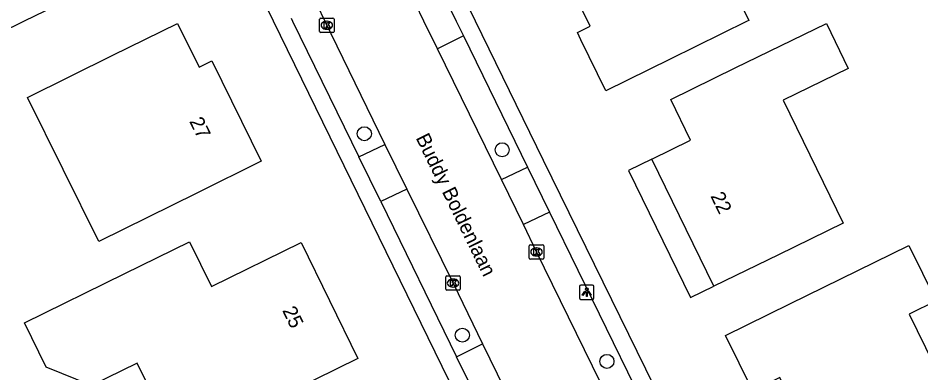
# Model space of a CAD drawing. Extents: x 160457 to 162082, y 388340 to 389736.
# Drawn here: x 160595.9 to 160658.8, y 389225.5 to 389250.2 of the extents above; entities that cross this region are included whole.
import ezdxf

# ---------------------------------------------------------------- set-up
doc = ezdxf.new("R2010")
doc.units = 0
for name, color, linetype in [('IMGEO_Boom', 7, 'Continuous'), ('IMGEO_Kolk', 7, 'Continuous'), ('IMGEO_Lichtpunt', 7, 'Continuous'), ('IMGEO_Openbare_ruimte_label', 7, 'Continuous'), ('IMGEO_Pand', 7, 'Continuous'), ('IMGEO_Pand_nummerreeks', 7, 'Continuous'), ('IMGEO_Pand_overbouw', 7, 'Continuous'), ('IMGEO_Rijbaan_lokaal_gesloten', 7, 'Continuous'), ('IMGEO_Voetpad_open', 7, 'Continuous')]:
    doc.layers.add(name, color=color, linetype=linetype)

msp = doc.modelspace()

# ---------------------------------------------------------------- linework, layer by layer
at = {"layer": 'IMGEO_Boom'}
for centre in [(160620.071, 389242.173), (160629.671, 389241.053), (160626.898, 389228.141), (160636.971, 389226.315)]:
    msp.add_circle(centre, 0.489, dxfattribs=at)
at = {"layer": 'IMGEO_Kolk'}
for p, q in [((160616.959, 389249.299), (160616.959, 389250.151)), ((160617.034, 389250.225), (160617.886, 389250.225)), ((160617.447, 389250.005), (160617.472, 389250.005)), ((160617.96, 389250.151), (160617.96, 389249.299)), ((160617.886, 389249.225), (160617.034, 389249.225)), ((160617.47, 389249.445), (160617.445, 389249.445)), ((160631.564, 389233.51), (160631.564, 389234.362)), ((160631.639, 389234.436), (160632.491, 389234.436)), ((160632.052, 389234.216), (160632.077, 389234.216)), ((160632.565, 389234.362), (160632.565, 389233.51)), ((160632.491, 389233.436), (160631.639, 389233.436)), ((160632.075, 389233.656), (160632.05, 389233.656)), ((160625.752, 389231.34), (160625.752, 389232.192)), ((160625.827, 389232.266), (160626.679, 389232.266)), ((160626.753, 389232.192), (160626.753, 389231.34)), ((160626.24, 389232.046), (160626.265, 389232.046)), ((160626.679, 389231.266), (160625.827, 389231.266)), ((160626.263, 389231.486), (160626.238, 389231.486))]:
    msp.add_line(p, q, dxfattribs=at)
for points in [[(160616.959, 389249.299), (160616.959, 389250.151)], [(160617.034, 389250.225), (160617.886, 389250.225)], [(160617.28, 389249.925), (160617.403, 389249.925), (160617.403, 389249.774), (160617.533, 389249.925), (160617.697, 389249.925), (160617.551, 389249.774), (160617.704, 389249.525), (160617.552, 389249.525), (160617.467, 389249.689), (160617.403, 389249.622), (160617.403, 389249.525), (160617.28, 389249.525), (160617.28, 389249.925)], [(160617.96, 389250.151), (160617.96, 389249.299)], [(160617.886, 389249.225), (160617.034, 389249.225)], [(160631.564, 389233.51), (160631.564, 389234.362)], [(160631.639, 389234.436), (160632.491, 389234.436)], [(160631.885, 389234.136), (160632.008, 389234.136), (160632.008, 389233.985), (160632.138, 389234.136), (160632.302, 389234.136), (160632.156, 389233.985), (160632.309, 389233.736), (160632.157, 389233.736), (160632.072, 389233.9), (160632.008, 389233.833), (160632.008, 389233.736), (160631.885, 389233.736), (160631.885, 389234.136)], [(160632.565, 389234.362), (160632.565, 389233.51)], [(160632.491, 389233.436), (160631.639, 389233.436)], [(160625.752, 389231.34), (160625.752, 389232.192)], [(160625.827, 389232.266), (160626.679, 389232.266)], [(160626.753, 389232.192), (160626.753, 389231.34)], [(160626.073, 389231.966), (160626.196, 389231.966), (160626.196, 389231.815), (160626.326, 389231.966), (160626.49, 389231.966), (160626.344, 389231.815), (160626.497, 389231.566), (160626.345, 389231.566), (160626.26, 389231.73), (160626.196, 389231.663), (160626.196, 389231.566), (160626.073, 389231.566), (160626.073, 389231.966)], [(160626.679, 389231.266), (160625.827, 389231.266)]]:
    msp.add_lwpolyline(points, dxfattribs=at)
for centre, start, end in [((160617.036, 389250.149), 91.55205, 178.44795), ((160617.036, 389250.149), 91.55205, 178.44795), ((160617.884, 389250.149), 1.55205, 88.44795), ((160617.884, 389250.149), 1.55205, 88.44795), ((160617.036, 389249.301), 181.55205, 268.44795), ((160617.036, 389249.301), 181.55205, 268.44795), ((160617.884, 389249.301), 271.55205, 358.44795), ((160617.884, 389249.301), 271.55205, 358.44795), ((160631.641, 389234.36), 91.55205, 178.44795), ((160631.641, 389234.36), 91.55205, 178.44795), ((160632.489, 389234.36), 1.55205, 88.44795), ((160632.489, 389234.36), 1.55205, 88.44795), ((160631.641, 389233.512), 181.55205, 268.44795), ((160631.641, 389233.512), 181.55205, 268.44795), ((160632.489, 389233.512), 271.55205, 358.44795), ((160632.489, 389233.512), 271.55205, 358.44795), ((160625.829, 389232.19), 91.55205, 178.44795), ((160625.829, 389232.19), 91.55205, 178.44795), ((160626.677, 389232.19), 1.55205, 88.44795), ((160626.677, 389232.19), 1.55205, 88.44795), ((160625.829, 389231.342), 181.55205, 268.44795), ((160625.829, 389231.342), 181.55205, 268.44795), ((160626.677, 389231.342), 271.55205, 358.44795), ((160626.677, 389231.342), 271.55205, 358.44795)]:
    msp.add_arc(centre, 0.0765, start, end, dxfattribs=at)
for centre, major_axis, ratio, start_param, end_param in [((160617.446, 389249.725), (-0.387, 0.002), 0.722429, 4.712389, 7.853982), ((160617.471, 389249.725), (-0.39, 0.002), 0.717154, 1.570796, 4.712389), ((160632.051, 389233.936), (-0.387, 0.002), 0.722429, 4.712389, 7.853982), ((160632.076, 389233.936), (-0.39, 0.002), 0.717154, 1.570796, 4.712389), ((160626.239, 389231.766), (-0.387, 0.002), 0.722429, 4.712389, 7.853982), ((160626.264, 389231.766), (-0.39, 0.002), 0.717154, 1.570796, 4.712389)]:
    msp.add_ellipse(centre, major_axis=major_axis, ratio=ratio, start_param=start_param, end_param=end_param, dxfattribs=at)
at = {"layer": 'IMGEO_Lichtpunt'}
for p, q in [((160635.066, 389231.536), (160635.066, 389230.729)), ((160635.066, 389231.536), (160635.066, 389230.729)), ((160635.968, 389231.631), (160635.16, 389231.631)), ((160635.968, 389231.631), (160635.16, 389231.631)), ((160636.062, 389230.729), (160636.062, 389231.536)), ((160636.062, 389230.729), (160636.062, 389231.536)), ((160635.16, 389230.635), (160635.968, 389230.635)), ((160635.16, 389230.635), (160635.968, 389230.635))]:
    msp.add_line(p, q, dxfattribs=at)
for points in [[(160635.44, 389231.2), (160635.479, 389231.172), (160635.291, 389230.91), (160635.253, 389230.937), (160635.44, 389231.2)], [(160635.542, 389231.152), (160635.589, 389231.152), (160635.589, 389230.83), (160635.542, 389230.83), (160635.542, 389231.152)], [(160635.652, 389231.172), (160635.69, 389231.199), (160635.877, 389230.937), (160635.838, 389230.909), (160635.652, 389231.172)]]:
    msp.add_lwpolyline(points, dxfattribs=at)
msp.add_circle((160635.565, 389231.334), 0.0994, dxfattribs=at)
for centre, start, end in [((160635.16, 389231.536), 90, 180), ((160635.16, 389231.536), 90, 180), ((160635.968, 389231.536), 0, 90), ((160635.968, 389231.536), 0, 90), ((160635.16, 389230.729), 180, 270), ((160635.16, 389230.729), 180, 270), ((160635.968, 389230.729), 270, 0), ((160635.968, 389230.729), 270, 360)]:
    msp.add_arc(centre, 0.0946, start, end, dxfattribs=at)
at = {"layer": 'IMGEO_Pand'}
for points in [[(160600.397, 389265.889), (160600.516, 389265.647), (160599.564, 389265.182), (160601.394, 389262.082), (160602.103, 389262.429), (160602.768, 389261.031), (160602.157, 389260.732), (160604.949, 389255.962), (160605.201, 389256.085), (160605.873, 389254.642), (160596.367, 389250), (160594.616, 389249.145), (160594.198, 389250), (160590.823, 389256.912), (160592.063, 389257.519), (160590.491, 389260.736), (160589.261, 389260.135), (160589.139, 389260.387)], [(160636.899, 389245.164), (160635.161, 389248.71), (160634.911, 389249.219), (160635.798, 389249.656), (160635.629, 389250), (160634.484, 389252.326), (160633.597, 389251.889), (160633.354, 389252.382), (160631.606, 389255.925), (160636.093, 389258.132), (160646.122, 389263.065), (160648.105, 389259.032), (160642.662, 389256.354), (160643.983, 389253.669), (160644.872, 389254.106), (160646.861, 389250.064), (160646.731, 389250), (160641.386, 389247.371), (160636.899, 389245.164)], [(160608.408, 389238.038), (160601.565, 389234.657), (160596.607, 389244.692), (160602.563, 389247.635), (160607.045, 389249.849), (160608.561, 389246.806), (160609.441, 389247.244), (160612.89, 389240.252), (160608.408, 389238.038)], [(160649.252, 389244.514), (160653.428, 389235.94), (160648.917, 389233.744), (160644.421, 389231.554), (160640.101, 389240.403), (160642.803, 389241.719), (160641.417, 389244.565), (160645.913, 389246.754), (160652.261, 389249.845), (160653.783, 389246.72), (160649.252, 389244.514)], [(160607.883, 389234.646), (160609.418, 389231.522), (160615.676, 389234.597), (160619.615, 389226.514), (160615.128, 389224.309), (160607.109, 389220.368), (160604.244, 389226.197), (160601.059, 389224.632), (160597.907, 389225.922), (160596.394, 389229), (160603.396, 389232.441), (160607.883, 389234.646)], [(160659.899, 389230.531), (160658.016, 389229.608), (160661.409, 389222.685), (160656.887, 389220.469), (160652.396, 389218.269), (160650.682, 389221.772), (160649.008, 389225.191), (160647.125, 389224.269), (160645.222, 389228.121), (160649.712, 389230.322), (160658.01, 389234.387), (160659.899, 389230.531)]]:
    msp.add_lwpolyline(points, dxfattribs=at)
at = {"layer": 'IMGEO_Pand_overbouw'}
msp.add_lwpolyline([(160640.101, 389240.403), (160638.484, 389239.613), (160642.795, 389230.758), (160644.421, 389231.554)], close=True, dxfattribs=at)
at = {"layer": 'IMGEO_Rijbaan_lokaal_gesloten'}
for points in [[(160616.774, 389251.128), (160617.325, 389250), (160621.509, 389241.43)], [(160625.162, 389248.085), (160624.222, 389250), (160623.624, 389251.217)], [(160629.634, 389238.976), (160625.162, 389248.085)], [(160621.509, 389241.43), (160623.042, 389238.298)], [(160631.149, 389235.843), (160629.634, 389238.976)], [(160623.042, 389238.298), (160626.252, 389231.766), (160628.299, 389227.528)], [(160637.08, 389223.713), (160632.066, 389233.937), (160631.149, 389235.843)], [(160628.299, 389227.528), (160629.831, 389224.394)]]:
    msp.add_lwpolyline(points, dxfattribs=at)
at = {"layer": 'IMGEO_Voetpad_open'}
for points in [[(160650.888, 389173.962), (160644.997, 389186.036), (160631.834, 389212.986), (160618.655, 389239.938), (160613.732, 389250), (160608.869, 389259.939), (160604.891, 389268.07), (160600.397, 389265.889)], [(160660.56, 389183.089), (160659.1, 389186.029), (160646.195, 389212.463), (160632.561, 389240.296), (160627.813, 389250), (160618.708, 389268.606)], [(160625.449, 389252.089), (160626.474, 389250), (160626.975, 389248.979)], [(160614.963, 389250.229), (160615.075, 389250), (160619.692, 389240.555)], [(160626.975, 389248.979), (160625.162, 389248.085)], [(160626.975, 389248.979), (160631.442, 389239.83)], [(160619.692, 389240.555), (160621.509, 389241.43)], [(160621.214, 389237.441), (160619.692, 389240.555)], [(160629.634, 389238.976), (160631.442, 389239.83)], [(160631.442, 389239.83), (160632.963, 389236.714)], [(160623.042, 389238.298), (160621.214, 389237.441)], [(160621.214, 389237.441), (160626.497, 389226.634)], [(160632.963, 389236.714), (160631.149, 389235.843)], [(160632.963, 389236.714), (160638.89, 389224.594)], [(160626.497, 389226.634), (160628.299, 389227.528)], [(160628.038, 389223.501), (160626.497, 389226.634)]]:
    msp.add_lwpolyline(points, dxfattribs=at)

# ---------------------------------------------------------------- texts
at = {"layer": 'IMGEO_Openbare_ruimte_label'}
msp.add_text('Buddy Boldenlaan', height=1, rotation=296.0272, dxfattribs=at).set_placement((160623.632, 389241.888))
at = {"layer": 'IMGEO_Pand_nummerreeks'}
for s, rotation, p in [('27', 296.25611, (160607.858, 389243.038)), ('22', 296.0212, (160644.162, 389237.829)), ('25', 295.98086, (160614.336, 389229.861))]:
    msp.add_text(s, height=1, rotation=rotation, dxfattribs=at).set_placement(p)

doc.saveas('drawing.dxf')
